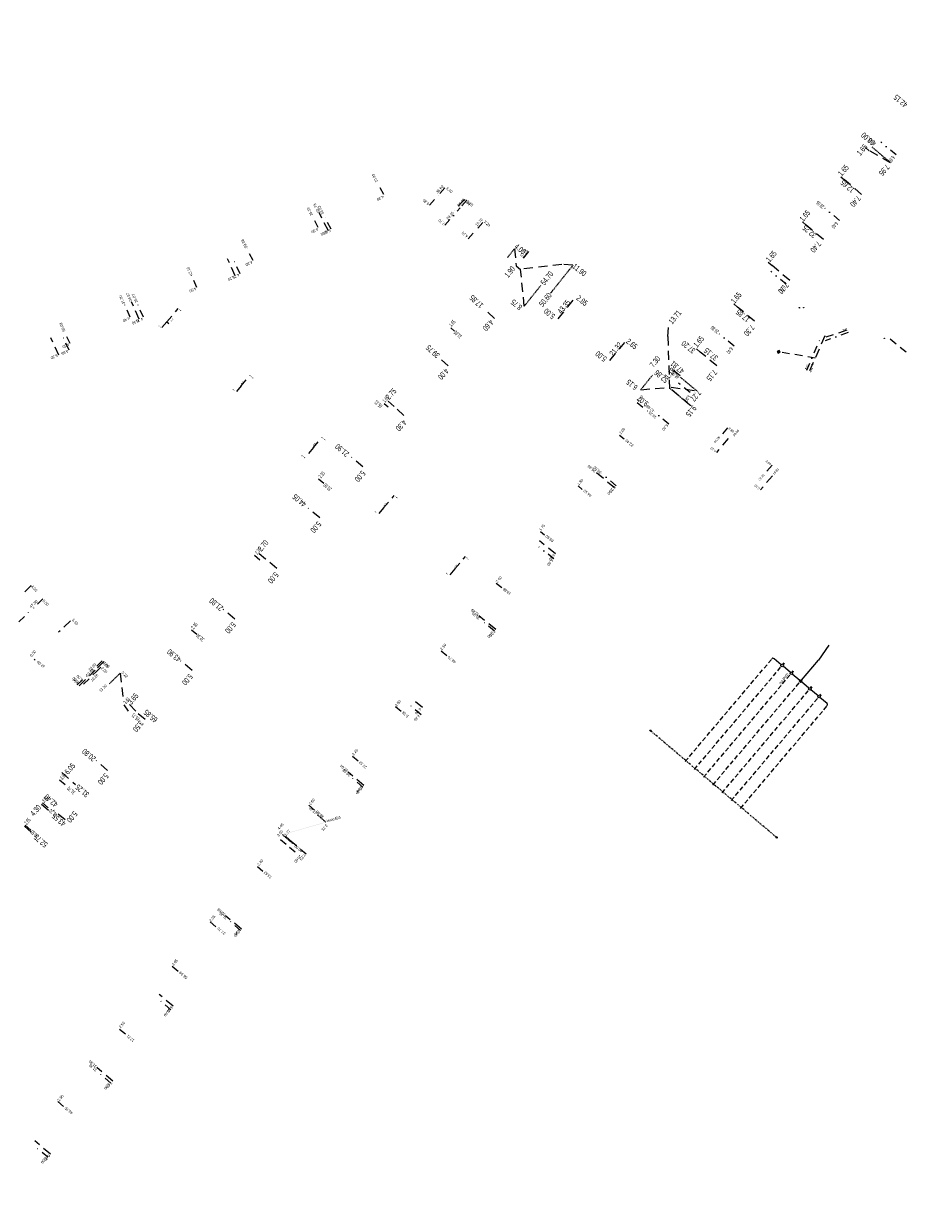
# Model space of a CAD drawing. Header units: inches. Extents: x 0 to 191500, y 0 to 342750.
# Tile 407 of 547: x 187313 to 187605, y 333933 to 334325. Entities that reach past the tile are written whole.
import ezdxf
from ezdxf.enums import TextEntityAlignment as Align

# ---------------------------------------------------------------- set-up
doc = ezdxf.new("R2010")
doc.units = ezdxf.units.IN
doc.header["$MEASUREMENT"] = 0
for name, pattern in [('DASHDOT', [1, 0.5, -0.25, 0, -0.25]), ('HIDDEN', [0.375, 0.25, -0.125]), ('RI-HWA_HUISAANSLUITING', [4.8, 3, -1.8]), ('RI-HWA_KOLKAANSLUITING', [4.3, 2.5, -1.8]), ('RI-VWA_HUISAANSLUITING', [6.1, 2.5, -1.8, 0, -1.8]), ('STIPPELFIJN', [0.375, 0.25, -0.125])]:
    doc.linetypes.add(name, pattern=pattern)
doc.layers.get('0').update_dxf_attribs({"lineweight": 20})
for name, color, linetype, lineweight in [('ECW', 150, 'Continuous', 20), ('LOODLIJN', 11, 'STIPPELFIJN', 20), ('N-WE-RI-HWA-MAATVOERING-T25', 151, 'Continuous', 20), ('N-WE-RI-HWA_HUISAANSLUITING', 150, 'RI-HWA_HUISAANSLUITING', 20), ('N-WE-RI-HWA_INFILTRATIE', 4, 'Continuous', 20), ('N-WE-RI-HWA_KOLK-S', 150, 'Continuous', 20), ('N-WE-RI-HWA_KOLKAANSLUITING', 150, 'RI-HWA_KOLKAANSLUITING', 20), ('N-WE-RI-HWA_KOLKAANSLUITING_PVC_160-G', 150, 'RI-HWA_KOLKAANSLUITING', 20), ('N-WE-RI-INLAAT', 7, 'Continuous', 20), ('N-WE-RI-VWA-MAATVOERING-T25', 30, 'Continuous', 20), ('N-WE-RI-VWA_HUISAANSLUITING', 20, 'RI-VWA_HUISAANSLUITING', 20), ('N-WE-RI-VWA_HUISAANSLUITING_PVC_160-G', 20, 'RI-VWA_HUISAANSLUITING', 20), ('Tekst algemeen', 7, 'Continuous', 20)]:
    doc.layers.add(name, color=color, linetype=linetype, lineweight=lineweight)
doc.styles.add('10', font='TXT')
doc.styles.add('3', font='TXT')
doc.styles.add('NLCS-ISO', font='txt')
doc.styles.add('ROMANS', font='arial.ttf', dxfattribs={"width": 0.9})
picture_1 = doc.add_image_def('image1.ecw', size_in_pixel=(220000, 285000))

# ---------------------------------------------------------------- blocks, each defined once
blk = doc.blocks.new('A$C2C270354')
h = blk.add_hatch(color=256)
h.dxf.hatch_style = 1
edge = h.paths.add_edge_path()
edge.add_arc((0, 0), 0.1, 0, 360)
blk.add_circle((0, 0), 0.1)

msp = doc.modelspace()

# ---------------------------------------------------------------- hatches: boundary and pattern name
at = {"layer": 'N-WE-RI-HWA_INFILTRATIE', "ltscale": 6}
msp.add_hatch(color=256, dxfattribs=at).paths.add_polyline_path([(187570.61373, 334108.01152, 1), (187570.09709, 334107.40072, 1)])

# ---------------------------------------------------------------- linework, layer by layer
at = {"layer": 'LOODLIJN'}
for p, q in [((187599.95832, 334279.34031), (187594.08694, 334284.32196)), ((187475.61449, 334250.71923), (187473.26723, 334247.79471)), ((187494.98705, 334245.30037), (187487.5626, 334236.02332)), ((187478.86396, 334231.76234), (187484.34091, 334238.58623)), ((187517.45541, 334204.12213), (187521.30493, 334208.91835)), ((187535.95365, 334203.7647), (187530.5549, 334208.24425)), ((187527.32782, 334204.35499), (187533.98843, 334198.82843)), ((187345.136, 334110.382), (187341.40039, 334106.73092)), ((187413.208, 334061.05), (187410.36855, 334063.4992)), ((187398.811, 334056.915), (187402.18154, 334054.0077))]:
    msp.add_line(p, q, dxfattribs=at)
at = {"layer": 'N-WE-RI-HWA_HUISAANSLUITING'}
for p, q in [((187591.84885, 334284.2345), (187593.107, 334283.167)), ((187600.14895, 334279.17856), (187593.107, 334283.167)), ((187583.66474, 334274.58861), (187584.9229, 334273.52112)), ((187590.56555, 334268.73358), (187584.9229, 334273.52112)), ((187458.9786, 334267.06768), (187455.78142, 334263.48745)), ((187414.00515, 334256.62036), (187410.94224, 334262.69149)), ((187570.98424, 334259.64321), (187572.2424, 334258.57572)), ((187577.88505, 334253.78819), (187572.2424, 334258.57572)), ((187475.61449, 334250.71923), (187476.19124, 334245.12728)), ((187383.20285, 334241.75997), (187380.67, 334247.419)), ((187476.19124, 334245.12728), (187477.673, 334243.938)), ((187491.295, 334245.55), (187477.673, 334243.938)), ((187494.98705, 334245.30037), (187491.295, 334245.55)), ((187559.63384, 334246.26549), (187560.892, 334245.198)), ((187566.76341, 334240.21637), (187560.892, 334245.198)), ((187478.86396, 334231.76234), (187477.673, 334243.938)), ((187351.41621, 334227.42343), (187348.84251, 334233.17374)), ((187494.97443, 334233.70605), (187493.19051, 334231.48341)), ((187548.22407, 334232.5146), (187549.49388, 334231.461)), ((187468.96381, 334227.692), (187465.58026, 334230.80834)), ((187490.06082, 334227.58404), (187493.19051, 334231.48341)), ((187555.11181, 334226.79958), (187549.49388, 334231.461)), ((187526.38, 334221.75), (187526.61761, 334225.36281)), ((187324.76203, 334215.49363), (187322.184, 334221.242)), ((187526.38, 334221.75), (187526.998, 334204.349)), ((187578.41097, 334221.90877), (187573.202, 334210.081)), ((187585.708, 334223.82), (187578.74372, 334221.46756)), ((187507.24142, 334213.79463), (187510.37111, 334217.694)), ((187512.02985, 334219.76066), (187510.37111, 334217.694)), ((187535.86812, 334217.62323), (187537.13792, 334216.56962)), ((187453.686, 334211.98982), (187450.74378, 334214.69968)), ((187542.64042, 334212.00399), (187537.13792, 334216.56962)), ((187527.47698, 334204.92626), (187535.95365, 334203.7647)), ((187517.45541, 334204.12213), (187526.41282, 334204.81867)), ((187527.71823, 334204.19026), (187534.18083, 334198.66879)), ((187433.80622, 334200.36903), (187435.829, 334198.506)), ((187438.99189, 334195.5929), (187435.829, 334198.506)), ((187544.5877, 334189.57081), (187546.26555, 334191.55697)), ((187546.42109, 334188.02203), (187542.48461, 334183.36219)), ((187425.47581, 334178.57057), (187421.66277, 334181.80487)), ((187559.21655, 334177.21285), (187560.8944, 334179.19901)), ((187508.75525, 334171.6447), (187502.6797, 334176.69422)), ((187561.04993, 334175.66407), (187557.11345, 334171.00423)), ((187411.14787, 334161.67878), (187407.33482, 334164.91308)), ((187489.19551, 334149.83246), (187483.907, 334154.107)), ((187391.10196, 334149.94952), (187393.161, 334148.203)), ((187396.97404, 334144.9687), (187393.161, 334148.203)), ((187315.66416, 334139.34519), (187312.74146, 334136.61429)), ((187383.05259, 334128.25156), (187379.21044, 334131.45123)), ((187328.67372, 334127.61899), (187324.655, 334123.864)), ((187469.46028, 334124.77947), (187463.86068, 334129.30545)), ((187331.49677, 334106.13374), (187336.86041, 334111.37601)), ((187339.72102, 334114.17188), (187336.86041, 334111.37601)), ((187368.91005, 334111.26925), (187365.0679, 334114.46892)), ((187345.136, 334110.382), (187346.01691, 334102.00752)), ((187348.2152, 334099.93597), (187350.7, 334097.216)), ((187445.16388, 334098.9893), (187442.54773, 334101.1136)), ((187353.3895, 334094.97623), (187350.7, 334097.216)), ((187340.94214, 334078.17856), (187337.14888, 334081.43604)), ((187325.75253, 334077.44828), (187330.34074, 334073.50813)), ((187425.73381, 334073.15404), (187420.60442, 334077.61828)), ((187319.06514, 334066.97815), (187322.32734, 334064.17671)), ((187326.86982, 334061.79168), (187323.07656, 334065.04916)), ((187313.37483, 334059.73795), (187316.33357, 334057.19711)), ((187399.77862, 334056.38532), (187401.1315, 334055.244)), ((187401.1315, 334055.244), (187406.65441, 334050.5823)), ((187385.20084, 334025.65957), (187379.9269, 334030.10878)), ((187362.617, 334000.13019), (187357.971, 334004.083)), ((187342.69605, 333975.32686), (187337.36457, 333979.86286)), ((187322.03696, 333951.19916), (187316.789, 333955.679))]:
    msp.add_line(p, q, dxfattribs=at)
at = {"layer": 'N-WE-RI-HWA_INFILTRATIE', "ltscale": 6}
for p, q in [((187579.734, 334119.559), (187576.25267, 334114.67808)), ((187563.94201, 334113.13091), (187561.57517, 334115.13292)), ((187566.99601, 334110.54768), (187564.55281, 334112.61426)), ((187570.61373, 334108.01152), (187576.25267, 334114.67808)), ((187570.05001, 334107.96444), (187567.60681, 334110.03103)), ((187573.10401, 334105.38121), (187570.66081, 334107.44779)), ((187576.158, 334102.79797), (187573.71481, 334104.86456)), ((187579.13565, 334100.27932), (187576.7688, 334102.28133))]:
    msp.add_line(p, q, dxfattribs=at)
at = {"layer": 'N-WE-RI-HWA_INFILTRATIE', "linetype": 'HIDDEN', "ltscale": 6}
for p, q in [((187532.12229, 334081.08684), (187560.87051, 334115.07407)), ((187535.17629, 334078.50361), (187563.98909, 334112.56719)), ((187538.23028, 334075.92037), (187567.04309, 334109.98395)), ((187541.28428, 334073.33714), (187570.09709, 334107.40072)), ((187544.33828, 334070.7539), (187573.15108, 334104.81748)), ((187547.39228, 334068.17067), (187576.20508, 334102.23425)), ((187550.44627, 334065.58743), (187579.1945, 334099.57466))]:
    msp.add_line(p, q, dxfattribs=at)
at = {"layer": 'N-WE-RI-HWA_INFILTRATIE', "linetype": 'ByBlock'}
for p, q in [((187564.92853, 334113.21329), (187564.47043, 334113.60078)), ((187564.50574, 334113.17799), (187564.69948, 334113.40704)), ((187564.99311, 334113.28964), (187564.53501, 334113.67713)), ((187567.98253, 334110.63006), (187567.52443, 334111.01754)), ((187567.55974, 334110.59475), (187567.75348, 334110.8238)), ((187568.04711, 334110.70641), (187567.58901, 334111.09389)), ((187574.09052, 334105.46359), (187573.63242, 334105.85108)), ((187573.66773, 334105.42828), (187573.86147, 334105.65733)), ((187574.1551, 334105.53994), (187573.697, 334105.92743)), ((187577.14452, 334102.88036), (187576.68642, 334103.26784)), ((187576.72173, 334102.84505), (187576.91547, 334103.0741)), ((187577.2091, 334102.95671), (187576.751, 334103.34419))]:
    msp.add_line(p, q, dxfattribs=at)
at = {"layer": 'N-WE-RI-HWA_INFILTRATIE', "linetype": 'DASHDOT'}
msp.add_line((187562.4434, 334055.96353), (187520.64181, 334091.32155), dxfattribs=at)
at = {"layer": 'N-WE-RI-HWA_INFILTRATIE', "ltscale": 6}
for centre in [(187564.24741, 334112.87259), (187567.30141, 334110.28935), (187570.35541, 334107.70612), (187573.40941, 334105.12288), (187576.4634, 334102.53965)]:
    msp.add_circle(centre, 0.4, dxfattribs=at)
at = {"layer": 'N-WE-RI-HWA_INFILTRATIE', "color": 7}
for centre in [(187520.64181, 334091.32155), (187562.4434, 334055.96353)]:
    msp.add_circle(centre, 0.2, dxfattribs=at)
at = {"layer": 'N-WE-RI-HWA_INFILTRATIE', "ltscale": 6}
for centre, start, end in [((187561.25226, 334114.75117), 49.7736663, 139.7736663), ((187578.81275, 334099.89757), 319.7736663, 49.7736663)]:
    msp.add_arc(centre, 0.5, start, end, dxfattribs=at)
at = {"layer": 'N-WE-RI-HWA_KOLK-S'}
for p, q in [((187563.21488, 334217.13176), (187562.60924, 334216.78788)), ((187562.60924, 334216.78788), (187563.55876, 334216.52612)), ((187562.60924, 334216.78788), (187562.95312, 334216.18224)), ((187562.95312, 334216.18224), (187563.21488, 334217.13176)), ((187563.55876, 334216.52612), (187563.21488, 334217.13176)), ((187562.95312, 334216.18224), (187563.55876, 334216.52612))]:
    msp.add_line(p, q, dxfattribs=at)
at = {"layer": 'N-WE-RI-HWA_KOLKAANSLUITING'}
for p, q in [((187432.3424, 334268.67173), (187430.40556, 334272.51082)), ((187447.49472, 334265.12257), (187450.35887, 334268.32986)), ((187452.62354, 334270.86585), (187450.35887, 334268.32986)), ((187410.68276, 334257.74434), (187408.74592, 334261.58343)), ((187460.24823, 334254.00167), (187462.97916, 334257.05978)), ((187465.11062, 334259.4466), (187462.97916, 334257.05978)), ((187389.08562, 334246.84848), (187387.14878, 334250.68758)), ((187370.47835, 334237.92728), (187368.63999, 334242.03464)), ((187348.42204, 334228.16494), (187346.62453, 334232.18102)), ((187360.55859, 334226.56411), (187364.33545, 334230.96585)), ((187360.55859, 334226.56411), (187358.8004, 334224.51502)), ((187360.55859, 334226.56411), (187361.251, 334225.97)), ((187328.49243, 334219.35445), (187326.73577, 334223.27927)), ((187605.31, 334216.555, 55.225), (187598.60959, 334221.88896)), ((187385.18558, 334205.43323), (187388.08334, 334208.81043)), ((187385.18558, 334205.43323), (187383.42738, 334203.38414)), ((187516.25328, 334199.90971), (187519.63713, 334197.09732)), ((187409.05364, 334184.95353), (187411.9514, 334188.33073)), ((187510.3969, 334189.10854), (187511.93502, 334187.83018)), ((187409.05364, 334184.95353), (187406.15588, 334181.57633)), ((187496.68052, 334172.29215), (187498.06482, 334171.14163)), ((187432.3009, 334165.01548), (187435.81504, 334169.11558)), ((187432.3009, 334165.01548), (187430.54383, 334162.96543)), ((187484.25497, 334157.26357), (187485.60083, 334156.145)), ((187455.87648, 334144.80919), (187459.39062, 334148.90929)), ((187455.87648, 334144.80919), (187454.0218, 334142.64524)), ((187469.54373, 334140.15455), (187471.41027, 334138.64589)), ((187316.60899, 334114.94707), (187316.99383, 334114.62785)), ((187451.31175, 334117.7568), (187453.25606, 334116.18527)), ((187332.98888, 334106.7531), (187337.27979, 334110.94691)), ((187338.7101, 334112.34485), (187337.27979, 334110.94691)), ((187436.22106, 334099.36974), (187438.10686, 334097.72848)), ((187421.98635, 334082.93798), (187423.83443, 334081.32954)), ((187407.58764, 334066.62242), (187409.54887, 334064.91551)), ((187390.51159, 334046.37752), (187392.346, 334044.82997)), ((187374.86983, 334028.06893), (187376.8189, 334026.42466)), ((187362.35494, 334013.3893), (187364.38044, 334011.68054)), ((187344.91481, 333992.59519), (187346.8189, 333990.97518)), ((187324.43877, 333968.60548), (187326.38095, 333966.95307))]:
    msp.add_line(p, q, dxfattribs=at)
at = {"layer": 'N-WE-RI-HWA_KOLKAANSLUITING_PVC_160-G'}
msp.add_line((187575.18329, 334214.57982), (187563.084, 334216.657), dxfattribs=at)
at = {"layer": 'N-WE-RI-VWA_HUISAANSLUITING'}
for p, q in [((187601.99925, 334281.77277), (187596.955, 334286.029)), ((187452.58334, 334258.55022), (187457.66081, 334264.33893)), ((187459.8039, 334266.78222), (187457.66081, 334264.33893)), ((187583.24042, 334260.07341), (187578.36973, 334264.22509)), ((187414.91725, 334257.22404), (187412.44799, 334262.02641)), ((187384.76589, 334242.45952), (187382.823, 334246.794)), ((187565.59194, 334238.98314), (187560.531, 334243.297)), ((187352.76377, 334228.11486), (187350.82088, 334232.44934)), ((187454.58993, 334224.53788), (187455.82821, 334223.44739)), ((187328.17195, 334217.20142), (187326.253, 334221.437)), ((187548.32994, 334218.53783), (187543.40154, 334222.62083)), ((187572.392, 334210.612), (187577.25379, 334221.86214)), ((187530.489, 334205.821), (187529.906, 334206.331)), ((187533.75631, 334203.14116), (187529.906, 334206.331)), ((187530.489, 334205.821), (187529.906, 334206.331)), ((187432.54172, 334199.50149), (187433.78, 334198.411)), ((187526.69434, 334192.73532), (187521.98838, 334196.7719)), ((187410.75163, 334174.65776), (187412.5508, 334173.14598)), ((187509.27085, 334172.3457), (187504.52694, 334176.41482)), ((187488.68248, 334148.11788), (187483.693, 334152.126)), ((187389.52582, 334149.39678), (187391.325, 334147.885)), ((187319.53776, 334134.93175), (187315.56282, 334131.13045)), ((187311.58788, 334127.32915), (187315.56282, 334131.13045)), ((187469.01893, 334124.27853), (187464.34129, 334128.03614)), ((187368.64955, 334124.70695), (187370.44405, 334123.18962)), ((187339.16629, 334114.40663), (187335.19135, 334110.60533)), ((187330.85506, 334106.45845), (187335.19135, 334110.60533)), ((187346.30337, 334099.90489), (187348.254, 334096.946)), ((187444.69979, 334096.56412), (187441.368, 334099.438)), ((187425.41826, 334072.6793), (187421.32924, 334076.20633)), ((187324.99328, 334075.1022), (187327.77986, 334072.74477)), ((187319.35374, 334067.42965), (187321.64408, 334065.49203)), ((187313.58204, 334060.06537), (187315.60518, 334058.35381)), ((187398.19097, 334055.35231), (187401.145, 334052.806)), ((187401.145, 334052.806), (187404.98616, 334049.60515)), ((187384.92873, 334025.26285), (187380.61129, 334028.98438)), ((187361.88369, 333998.98743), (187357.772, 334002.488)), ((187342.0113, 333974.72021), (187337.44276, 333978.60973)), ((187321.13739, 333950.20242), (187316.541, 333954.059))]:
    msp.add_line(p, q, dxfattribs=at)
at = {"layer": 'N-WE-RI-VWA_HUISAANSLUITING_PVC_160-G'}
msp.add_line((187586.058, 334223.04), (187578.49693, 334220.2667), dxfattribs=at)
at = {"layer": 'Tekst algemeen'}
msp.add_trace([(187398.8248, 334056.86694), (187398.7972, 334056.96306), (187413.2218, 334061.00194), (187413.1942, 334061.09806)], dxfattribs=at)

# ---------------------------------------------------------------- block references
at = {"layer": 'N-WE-RI-INLAAT', "rotation": 0.06357443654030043}
for p in [(187565.17488, 334239.45919), (187569.9497, 334231.23616), (187571.36598, 334231.25009), (187598.07566, 334221.10648), (187574.23304, 334212.42215)]:
    msp.add_blockref('A$C2C270354', p, dxfattribs=at)

# ---------------------------------------------------------------- texts
at = {"layer": 'N-WE-RI-HWA-MAATVOERING-T25'}
for s, height, rotation, style, width, p in [('42.15', 1.86, 139.7, '10', 0.64, (187605.96792, 334298.70319)), ('60.00', 1.86, 139.7, '10', 0.64, (187595.16632, 334286.18613)), ('1.65', 1.86, 49.7, '10', 0.64, (187590.15933, 334281.40434)), ('1.65', 1.86, 49.7, '10', 0.64, (187583.97858, 334274.58532)), ('10.93', 0.89986, 116.8, '3', 0.786603, (187430.45717, 334272.98245)), ('36.62', 0.89986, 48.2, '3', 0.822889, (187450.21696, 334268.96808)), ('3.40', 0.89986, 318.2, '3', 0.834629, (187452.81878, 334270.64235)), ('35.19', 0.89986, 116.8, '3', 0.786603, (187408.9122, 334261.92624)), ('32.73', 0.89986, 116.8, '3', 0.822889, (187411.1847, 334263.06245)), ('4.80', 0.89986, 318.2, '3', 0.839965, (187458.76222, 334266.6219)), ('19.70', 0.89986, 48.2, '3', 0.786603, (187463.24008, 334258.13037)), ('3.20', 0.89986, 318.2, '3', 0.813284, (187465.36118, 334259.54243)), ('1.65', 1.86, 49.7, '10', 0.64, (187571.22552, 334259.55431)), ('59.38', 0.89986, 116.8, '3', 0.822889, (187387.27983, 334251.21963)), ('4.00', 1.86, 321.2, '10', 0.64, (187475.41078, 334251.13763)), ('1.65', 1.86, 49.7, '10', 0.64, (187560.11801, 334246.1688)), ('13.18', 0.89986, 114.1, '3', 0.758854, (187369.01276, 334242.18717)), ('1.90', 1.86, 51.2, '10', 0.64, (187473.55698, 334241.00985)), ('11.90', 1.86, 321.2, '10', 0.64, (187494.62701, 334244.5817)), ('54.70', 1.86, 51.2, '10', 0.64, (187485.53887, 334238.4779)), ('37.30', 0.89986, 114.1, '3', 0.81862, (187346.72486, 334232.66047)), ('34.87', 0.89986, 114.1, '3', 0.844234, (187348.99735, 334233.57818)), ('17.85', 1.86, 137.4, '10', 0.64, (187465.45503, 334232.27969)), ('43.35', 1.86, 51.2, '10', 0.64, (187491.14548, 334229.02832)), ('2.85', 1.86, 321.2, '10', 0.64, (187495.93824, 334234.09221)), ('1.65', 1.86, 50.3, '10', 0.64, (187548.51154, 334232.43854)), ('13.71', 1.86, 50.3, '10', 0.64, (187527.86091, 334225.60754)), ('59.09', 0.89986, 114.1, '3', 0.81862, (187326.97166, 334223.61447)), ('2.65', 1.86, 321.2, '10', 0.64, (187512.39637, 334219.75958)), ('1.65', 1.86, 50.3, '10', 0.64, (187536.10546, 334217.91286)), ('39.75', 1.86, 137.4, '10', 0.64, (187451.06475, 334215.74518)), ('21.32', 1.86, 51.2, '10', 0.64, (187508.32705, 334215.0574)), ('7.30', 1.86, 51.2, '10', 0.64, (187521.66538, 334211.30469)), ('47.81', 1.86, 140.3, '10', 0.64, (187532.01953, 334210.62649)), ('52.86', 1.86, 140.3, '10', 0.64, (187526.74688, 334207.60117)), ('1.18', 1.86, 51.2, '10', 0.64, (187526.63899, 334207.46156)), ('2.75', 1.86, 47.4, '10', 0.64, (187434.11465, 334200.6635)), ('4.40', 0.89986, 50.3, '3', 0.86131, (187516.83332, 334199.95117)), ('2.00', 0.89986, 50.3, '3', 0.813284, (187510.84064, 334189.24456)), ('21.90', 1.86, 139.7, '10', 0.64, (187421.03886, 334183.16044)), ('36.88', 0.89986, 140.3, '3', 0.827158, (187502.70302, 334177.28038)), ('1.80', 0.89986, 50.3, '3', 0.773262, (187497.01752, 334172.38566)), ('44.05', 1.86, 139.7, '10', 0.64, (187406.92531, 334166.55675)), ('1.75', 0.89986, 50.3, '3', 0.767926, (187484.39294, 334157.36446)), ('2.70', 1.86, 49.7, '10', 0.64, (187391.84318, 334150.43733)), ('4.00', 0.89986, 313.1, '3', 0.834629, (187315.47087, 334138.966)), ('2.40', 0.89986, 51.1, '3', 0.839965, (187470.00685, 334140.10441)), ('21.80', 1.86, 140.2, '10', 0.64, (187379.38729, 334132.1831)), ('31.89', 0.89986, 141.1, '3', 0.790872, (187464.0319, 334129.89601)), ('5.50', 0.89986, 313.1, '3', 0.807947, (187329.05427, 334127.8599)), ('2.50', 0.89986, 51.1, '3', 0.813284, (187451.6293, 334117.81231)), ('0.50', 0.89986, 50.3, '3', 0.807947, (187315.79888, 334115.65665)), ('43.90', 1.86, 140.2, '10', 0.64, (187365.38106, 334115.29757)), ('2.00', 0.89986, 314.3, '3', 0.813284, (187338.64079, 334111.88564)), ('4.00', 0.89986, 314.3, '3', 0.834629, (187339.35991, 334113.72334)), ('5.22', 0.89986, 314.3, '3', 0.81862, (187345.43249, 334110.44744)), ('3.65', 1.86, 50.2, '10', 0.64, (187348.82989, 334099.77603)), ('2.50', 0.89986, 49, '3', 0.813284, (187436.61731, 334099.1998)), ('65.85', 1.86, 140.2, '10', 0.64, (187357.67782, 334095.28414)), ('20.80', 1.86, 139.3, '10', 0.64, (187337.23768, 334082.31189)), ('2.45', 0.89986, 49, '3', 0.839965, (187422.39468, 334082.9801)), ('6.05', 1.86, 49.3, '10', 0.64, (187327.86607, 334076.63856)), ('32.04', 0.89986, 139, '3', 0.844234, (187420.6407, 334078.21035)), ('42.40', 1.86, 139.3, '10', 0.64, (187324.66834, 334067.23948)), ('2.60', 0.89986, 49, '3', 0.813284, (187408.09215, 334066.6006)), ('4.30', 1.86, 49.3, '10', 0.64, (187316.52869, 334062.87908)), ('1.77', 0.89986, 49.8, '3', 0.767926, (187400.04815, 334056.39265)), ('2.40', 0.89986, 49.8, '3', 0.839965, (187390.98404, 334046.45422)), ('2.55', 0.89986, 49.8, '3', 0.813284, (187375.1616, 334028.00851)), ('32.88', 0.89986, 139.8, '3', 0.831427, (187380.02003, 334030.65241)), ('2.65', 0.89986, 49.8, '3', 0.813284, (187362.75807, 334013.45866)), ('2.50', 0.89986, 49.6, '3', 0.813284, (187345.22641, 333992.79479)), ('31.80', 0.89986, 139.6, '3', 0.790872, (187337.41713, 333980.46355)), ('2.55', 0.89986, 49.6, '3', 0.813284, (187324.91117, 333968.5735))]:
    msp.add_text(s, height=height, rotation=rotation, dxfattribs=dict(at, style=style, width=width)).set_placement(p)
for s, height, rotation, style, width, p in [('7.95', 1.86, 229.7, '10', 0.64, (187596.06645, 334275.89121)), ('12.65', 1.86, 139.7, '10', 0.64, (187584.57984, 334273.69928)), ('4.30', 0.89986, 206.8, '3', 0.834629, (187429.91417, 334267.30257)), ('7.40', 1.86, 229.7, '10', 0.64, (187586.5735, 334265.56672)), ('4.30', 0.89986, 138.2, '3', 0.834629, (187445.73421, 334267.34628)), ('29.35', 0.89986, 48.2, '3', 0.822889, (187455.69821, 334262.53922)), ('4.30', 0.89986, 206.8, '3', 0.834629, (187408.1944, 334256.59596)), ('6.80', 0.89986, 206.8, '3', 0.813284, (187411.34092, 334255.80935)), ('4.10', 0.89986, 138.2, '3', 0.794607, (187458.62623, 334256.50856)), ('32.25', 1.86, 139.7, '10', 0.64, (187571.98501, 334258.76321)), ('7.40', 1.86, 229.7, '10', 0.64, (187573.40905, 334250.47242)), ('4.30', 0.89986, 206.8, '3', 0.834629, (187386.47462, 334245.71455)), ('6.20', 0.89986, 204.1, '3', 0.813284, (187380.61858, 334240.8638)), ('4.50', 0.89986, 204.1, '3', 0.834629, (187367.85767, 334237.06186)), ('50.60', 1.86, 51.2, '10', 0.64, (187488.1161, 334235.26776)), ('7.70', 1.86, 229.7, '10', 0.64, (187562.71293, 334236.83375)), ('8.75', 1.86, 141.2, '10', 0.64, (187475.36557, 334234.18264)), ('5.00', 1.86, 141.2, '10', 0.64, (187486.2623, 334231.19856)), ('17.85', 1.86, 140.3, '10', 0.64, (187549.92489, 334230.86819)), ('4.40', 0.89986, 204.1, '3', 0.86131, (187345.83198, 334227.22925)), ('6.30', 0.89986, 204.1, '3', 0.807947, (187348.8911, 334226.44265)), ('4.60', 1.86, 227.4, '10', 0.64, (187464.90156, 334224.60048)), ('7.30', 1.86, 230.3, '10', 0.64, (187551.3848, 334222.8302)), ('4.30', 0.89986, 204.1, '3', 0.834629, (187325.81657, 334218.57656)), ('5.00', 1.86, 141.2, '10', 0.64, (187503.35344, 334217.092)), ('37.20', 1.86, 140.3, '10', 0.64, (187531.89106, 334220.52892)), ('37.15', 1.86, 140.3, '10', 0.64, (187539.33659, 334218.15996)), ('6.30', 0.89986, 204.2, '3', 0.807947, (187321.97082, 334214.94942)), ('4.00', 1.86, 227.4, '10', 0.64, (187450.09617, 334208.48107)), ('7.15', 1.86, 230.3, '10', 0.64, (187538.99815, 334207.93959)), ('6.15', 1.86, 141.2, '10', 0.64, (187513.57195, 334207.68762)), ('9.07', 1.86, 141.2, '10', 0.64, (187517.18913, 334202.26203)), ('7.27', 1.86, 230.3, '10', 0.64, (187533.73769, 334201.22212)), ('9.15', 1.86, 230.3, '10', 0.64, (187532.15518, 334196.11301)), ('4.30', 1.86, 227.4, '10', 0.64, (187436.12099, 334191.46229)), ('10.35', 0.89986, 140.3, '3', 0.786603, (187520.46468, 334197.05143)), ('22.40', 0.89986, 140.3, '3', 0.848503, (187512.79405, 334187.78303)), ('5.00', 1.86, 229.7, '10', 0.64, (187422.56091, 334174.58187)), ('44.10', 0.89986, 140.3, '3', 0.829292, (187498.89103, 334171.16383)), ('7.90', 0.89986, 230.3, '3', 0.807947, (187506.32195, 334169.80553)), ('5.00', 1.86, 229.7, '10', 0.64, (187407.89388, 334157.77063)), ('63.60', 0.89986, 140.3, '3', 0.81862, (187486.34635, 334156.22253)), ('6.80', 0.89986, 231.1, '3', 0.813284, (187486.90567, 334148.07272)), ('5.00', 1.86, 229.7, '10', 0.64, (187393.78033, 334141.02858)), ('19.88', 0.89986, 141.1, '3', 0.795141, (187472.20363, 334138.64452)), ('5.00', 1.86, 230.2, '10', 0.64, (187379.64909, 334124.46026)), ('7.20', 0.89986, 231.1, '3', 0.813284, (187467.24968, 334122.82432)), ('48.76', 0.89986, 141.1, '3', 0.844234, (187453.98588, 334116.11272)), ('12.00', 0.89986, 140.3, '3', 0.790872, (187317.992, 334114.51472)), ('19.80', 0.89986, 44.3, '3', 0.790872, (187336.44945, 334111.23882)), ('7.50', 0.89986, 134.3, '3', 0.807947, (187329.89746, 334108.68202)), ('6.00', 0.89986, 134.3, '3', 0.807947, (187331.17589, 334109.88052)), ('19.20', 0.89986, 44.3, '3', 0.790872, (187337.9676, 334109.56092)), ('5.00', 1.86, 230.2, '10', 0.64, (187365.38106, 334107.31295)), ('13.30', 0.89986, 44.3, '3', 0.786603, (187340.74602, 334106.09136)), ('5.38', 0.89986, 139, '3', 0.813284, (187438.88433, 334097.81562)), ('4.50', 0.89986, 229, '3', 0.834629, (187442.63974, 334097.17641)), ('3.50', 1.86, 230.2, '10', 0.64, (187349.10213, 334091.88119)), ('27.12', 0.89986, 139, '3', 0.795141, (187424.5818, 334081.35621)), ('5.00', 1.86, 229.3, '10', 0.64, (187337.49948, 334074.45816)), ('31.25', 1.86, 139.3, '10', 0.64, (187331.25759, 334073.73163)), ('6.80', 0.89986, 229, '3', 0.813284, (187423.22346, 334071.36871)), ('43.55', 1.86, 139.3, '10', 0.64, (187323.50554, 334064.13875)), ('5.00', 1.86, 229.3, '10', 0.64, (187327.18776, 334061.9101)), ('48.88', 0.89986, 139, '3', 0.852772, (187410.35917, 334064.97671)), ('52.75', 1.86, 139.3, '10', 0.64, (187317.4977, 334057.16212)), ('7.23', 0.89986, 229.8, '3', 0.813284, (187404.37552, 334048.89344)), ('13.62', 0.89986, 139.8, '3', 0.790872, (187393.08514, 334044.91807)), ('37.70', 0.89986, 139.8, '3', 0.81862, (187377.73975, 334026.39285)), ('6.90', 0.89986, 229.8, '3', 0.807947, (187382.82838, 334024.08714)), ('56.99', 0.89986, 139.8, '3', 0.81862, (187365.0977, 334011.76349)), ('6.10', 0.89986, 229.6, '3', 0.767926, (187360.41899, 333998.54662)), ('17.21', 0.89986, 139.6, '3', 0.758854, (187347.6829, 333990.81143)), ('7.00', 0.89986, 229.6, '3', 0.807947, (187340.33817, 333973.544)), ('48.75', 0.89986, 139.6, '3', 0.844234, (187327.2114, 333966.98081)), ('6.90', 0.89986, 229.5, '3', 0.807947, (187319.82151, 333949.403))]:
    msp.add_text(s, height=height, rotation=rotation, dxfattribs=dict(at, style=style, width=width)).set_placement(p, align=Align.RIGHT)
for s, insert, char_height, attachment_point, rotation in [('\\A1;5.80', (187365.01089, 334230.3863), 0.36, 5, 319.3691585), ('\\A1;2.70', (187358.16401, 334225.06963), 0.36, 5, 139.36914), ('\\A1;81.19', (187362.3386, 334227.20874), 0.36, 5, 49.3691585), ('\\A1;49.65', (187385.52082, 334206.49944), 0.36, 5, 49.3691585), ('\\A1;4.45', (187388.78155, 334208.21134), 0.36, 5, 319.3691585), ('\\A1;2.70', (187382.75194, 334203.96369), 0.36, 5, 139.36914), ('\\A1;2.60', (187546.38164, 334191.12211), 0.75, 7, 319.8099872), ('\\A1;38.96', (187548.40428, 334188.57987), 0.75, 7, 49.8099872), ('\\A1;18.20', (187409.27104, 334186.01247), 0.36, 5, 49.3691585), ('\\A1;4.45', (187412.64961, 334187.73164), 0.36, 5, 319.3691585), ('\\A1;41.36', (187543.79142, 334188.35499), 0.75, 9, 49.8099872), ('\\A1;4.45', (187405.45767, 334182.17542), 0.36, 5, 139.36914), ('\\A1;6.10', (187542.45652, 334183.89574), 0.75, 7, 139.80996), ('\\A1;2.60', (187560.20483, 334179.02118), 0.75, 9, 319.8099872), ('\\A1;19.81', (187561.61889, 334175.85684), 0.75, 7, 49.8099872), ('\\A1;22.21', (187558.52354, 334175.95213), 0.75, 9, 49.8099872), ('\\A1;6.10', (187556.96157, 334171.54716), 0.75, 7, 139.80996), ('\\A1;46.95', (187432.71329, 334166.07931), 0.36, 5, 49.4005893), ('\\A1;5.40', (187436.49079, 334168.5364), 0.36, 5, 319.4005893), ('\\A1;2.70', (187429.75309, 334163.61307), 0.36, 5, 139.40055), ('\\A1;15.90', (187456.08545, 334145.78448), 0.36, 5, 49.4005893), ('\\A1;5.40', (187460.06638, 334148.3301), 0.36, 5, 319.4005893), ('\\A1;2.85', (187453.32326, 334143.24395), 0.36, 5, 139.40055)]:
    msp.add_mtext(s, dxfattribs=dict(at, insert=insert, char_height=char_height, attachment_point=attachment_point, rotation=rotation))
at = {"layer": 'N-WE-RI-VWA-MAATVOERING-T25'}
for s, height, rotation, style, width, p in [('43.85', 1.285, 139.8, '10', 0.53, (187595.49045, 334285.73065)), ('33.92', 0.89986, 117.2, '3', 0.822889, (187412.62687, 334262.36124)), ('25.65', 0.89986, 48.7, '3', 0.822889, (187457.33802, 334264.6408)), ('3.25', 0.89986, 318.7, '3', 0.813284, (187459.67902, 334266.23093)), ('28.65', 1.285, 139.6, '10', 0.53, (187578.33581, 334264.88237)), ('%%u67.03', 1.285, 52.2, '10', 0.53, (187478.40809, 334247.74104)), ('35.07', 0.89986, 114.1, '3', 0.81862, (187350.96393, 334233.14117)), ('1.65', 1.285, 48.6, '10', 0.53, (187454.78536, 334224.85716)), ('26.85', 1.285, 140.4, '10', 0.53, (187543.44325, 334223.53684)), ('%%u48.00', 1.285, 140.4, '10', 0.53, (187530.35703, 334208.50518)), ('1.65', 1.285, 48.6, '10', 0.53, (187432.79425, 334199.72521)), ('12.68', 0.89986, 139.4, '3', 0.795141, (187521.97107, 334197.24539)), ('39.50', 0.89986, 139.4, '3', 0.81862, (187504.55529, 334176.91329)), ('2.35', 1.285, 50, '10', 0.53, (187411.58855, 334174.72416)), ('2.35', 1.285, 50, '10', 0.53, (187390.51375, 334149.46132)), ('5.50', 0.89986, 313.7, '3', 0.807947, (187319.279, 334134.17056)), ('47.30', 0.89986, 43.7, '3', 0.839965, (187315.59685, 334131.80447)), ('2.35', 1.285, 49.8, '10', 0.53, (187369.38756, 334124.74923)), ('30.90', 0.89986, 141.2, '3', 0.81862, (187464.31952, 334128.64876)), ('18.90', 0.89986, 43.7, '3', 0.790872, (187335.10835, 334111.01554)), ('5.50', 0.89986, 313.7, '3', 0.807947, (187339.04611, 334113.72244)), ('3.40', 1.285, 49.8, '10', 0.53, (187347.02403, 334099.95376)), ('3.65', 1.285, 49.8, '10', 0.53, (187325.95373, 334074.93352)), ('30.68', 0.89986, 139.2, '3', 0.822889, (187421.48782, 334076.72293)), ('3.00', 1.285, 49.8, '10', 0.53, (187320.00515, 334067.3798)), ('47.46', 0.89986, 139.2, '3', 0.86131, (187410.38393, 334064.22614)), ('2.65', 1.285, 49.8, '10', 0.53, (187314.14237, 334060.0655)), ('4.45', 0.89986, 49.2, '3', 0.86131, (187397.73689, 334058.45394)), ('3.75', 0.89986, 229.2, '3', 0.807947, (187413.20214, 334060.4501)), ('3.90', 0.89986, 49.2, '3', 0.807947, (187397.56845, 334056.18003)), ('60.00', 0.89986, 139.2, '3', 0.81862, (187405.58331, 334051.67752)), ('31.45', 0.89986, 139.2, '3', 0.807947, (187380.64073, 334029.47911)), ('31.36', 0.89986, 139.6, '3', 0.786603, (187337.49485, 333979.17756))]:
    msp.add_text(s, height=height, rotation=rotation, dxfattribs=dict(at, style=style, width=width)).set_placement(p)
for s, height, rotation, style, width, p in [('6.60', 1.285, 229.8, '10', 0.53, (187599.28117, 334279.88414)), ('7.70', 0.89986, 138.7, '3', 0.807947, (187450.89102, 334260.7038)), ('5.40', 0.89986, 207.2, '3', 0.834629, (187412.34606, 334256.15896)), ('6.40', 1.285, 229.6, '10', 0.53, (187580.52029, 334258.13639)), ('4.75', 0.89986, 204.1, '3', 0.834629, (187382.10444, 334241.6067)), ('6.65', 1.285, 229.6, '10', 0.53, (187563.10866, 334237.1275)), ('4.75', 0.89986, 204.1, '3', 0.834629, (187350.15845, 334227.09815)), ('31.95', 1.285, 138.6, '10', 0.53, (187456.22525, 334223.81)), ('4.65', 0.89986, 204.4, '3', 0.834629, (187325.46696, 334216.34784)), ('6.40', 1.285, 230.4, '10', 0.53, (187545.74219, 334216.64025)), ('5.00', 1.285, 230.4, '10', 0.53, (187531.81332, 334200.81867)), ('65.31', 1.285, 138.6, '10', 0.53, (187429.91447, 334200.77238)), ('6.20', 0.89986, 229.4, '3', 0.813284, (187524.38068, 334191.00848)), ('33.00', 1.285, 140, '10', 0.53, (187413.02844, 334173.28431)), ('6.25', 0.89986, 229.4, '3', 0.813284, (187506.9649, 334170.59059)), ('6.40', 0.89986, 231.2, '3', 0.834629, (187486.31416, 334146.26663)), ('32.34', 1.285, 139.8, '10', 0.53, (187370.92398, 334123.51159)), ('6.00', 0.89986, 231.2, '3', 0.807947, (187466.57826, 334122.45643)), ('6.00', 0.89986, 133.7, '3', 0.807947, (187329.82521, 334109.20735)), ('65.71', 1.285, 139.8, '10', 0.53, (187349.47238, 334097.22537)), ('4.40', 0.89986, 229.2, '3', 0.86131, (187442.20803, 334094.89092)), ('31.70', 1.285, 139.8, '10', 0.53, (187328.18859, 334072.95659)), ('5.40', 0.89986, 229.2, '3', 0.834629, (187422.95156, 334070.76112)), ('41.20', 1.285, 139.8, '10', 0.53, (187322.23859, 334065.53727)), ('50.55', 1.285, 139.8, '10', 0.53, (187316.04079, 334058.55797)), ('5.00', 0.89986, 229.2, '3', 0.807947, (187402.59644, 334048.04968)), ('5.70', 0.89986, 229.2, '3', 0.807947, (187382.57596, 334023.49426)), ('5.40', 0.89986, 229.6, '3', 0.834629, (187359.42617, 333997.27707)), ('6.00', 0.89986, 229.6, '3', 0.807947, (187339.63979, 333973.07627)), ('6.00', 0.89986, 230, '3', 0.807947, (187318.70875, 333948.54844))]:
    msp.add_text(s, height=height, rotation=rotation, dxfattribs=dict(at, style=style, width=width)).set_placement(p, align=Align.RIGHT)
at = {"layer": 'Tekst algemeen', "ltscale": 6, "style": 'ROMANS'}
msp.add_text('put %%c600', height=0.75, rotation=49.77369, dxfattribs=at).set_placement((187566.47946, 334109.95771), align=Align.RIGHT)
at = {"layer": 'Tekst algemeen', "style": '3', "width": 0.495464}
msp.add_text('telecom %%c110', height=0.89986, rotation=16, dxfattribs=at).set_placement((187413.62228, 334061.01426))
at = {"layer": 'Tekst algemeen', "char_height": 0.5, "style": 'NLCS-ISO'}
for s, insert, attachment_point, rotation in [('%%C160', (187584.384, 334223.58), 7, 18.66429), ('%%C200', (187572.21598, 334210.79346), 7, 66.62826), ('%%C200', (187573.39878, 334209.91561), 1, 66.23118)]:
    msp.add_mtext_dynamic_manual_height_columns(s, width=5.1989351, gutter_width=2.5, heights=[0], dxfattribs=dict(at, insert=insert, attachment_point=attachment_point, rotation=rotation))

# ---------------------------------------------------------------- pictures from other files: only their frames are drawn
at = {"layer": 'ECW'}
image = msp.add_image(picture_1, insert=(180500, 328500), size_in_units=(11000, 14250), dxfattribs=at)
image.dxf.flags = 7

doc.saveas('drawing.dxf')
